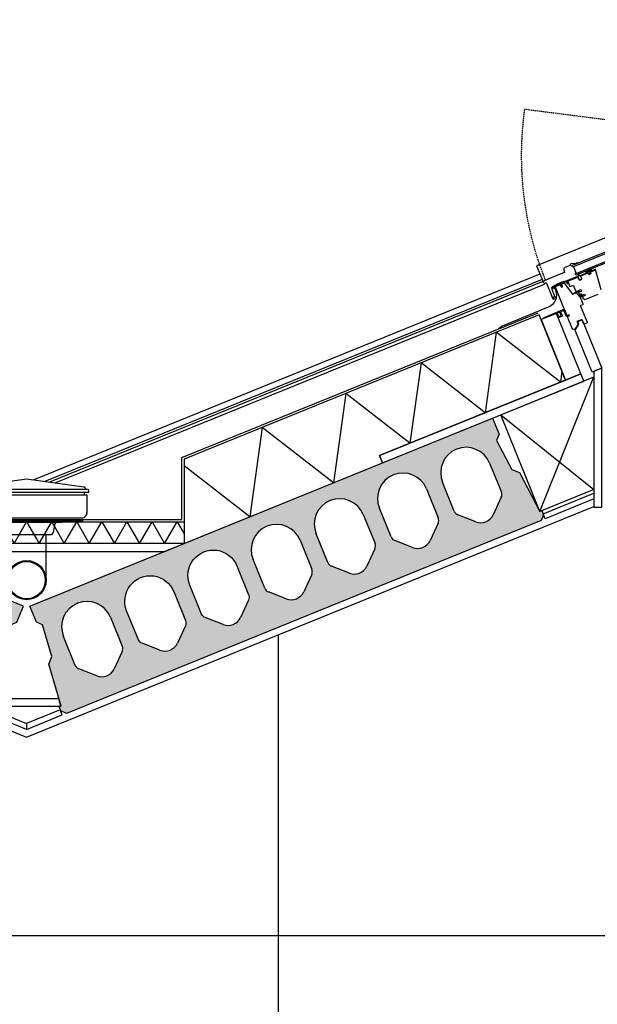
# Model space of a CAD drawing. Header units: millimetres. Extents: x -297000 to 504135, y -166520 to 252050.
# Tile 347 of 416: x 80459 to 81789, y -9397 to -7132. Entities that reach past the tile are written whole.
import ezdxf

# ---------------------------------------------------------------- set-up
doc = ezdxf.new("R2010")
doc.units = ezdxf.units.MM
doc.header["$MEASUREMENT"] = 0
doc.linetypes.add('HIDDEN2', pattern=[4.762499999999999, 3.175, -1.5875])
for name, color, linetype in [('068_HATCH_H', 8, 'Continuous'), ('210_INSUL_G', 8, 'Continuous'), ('210_WALEX_E', 2, 'Continuous'), ('210_WALEX_G', 2, 'Continuous'), ('220_WALIN_E', 1, 'Continuous'), ('299_CONCR_G', 3, 'Continuous'), ('299_CONCR_H', 251, 'Continuous'), ('310_WINDO_E', 1, 'Continuous'), ('310_WINDO_G', 1, 'Continuous'), ('420_WAFIN_G', 1, 'Continuous'), ('450_CEIFI_G', 2, 'Continuous'), ('470_ROOF_G', 4, 'Continuous'), ('480_OTHFI_G', 4, 'Continuous'), ('520_DRAIN_E', 8, 'Continuous'), ('520_DRAIN_G', 2, 'Continuous')]:
    doc.layers.add(name, color=color, linetype=linetype)

# ---------------------------------------------------------------- blocks, each defined once
blk = doc.blocks.new('KANAALPLAAT260')
at = {"layer": '299_CONCR_H'}
h = blk.add_hatch(color=256, dxfattribs=at)
h.paths.add_polyline_path([(5.049627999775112, 120.4962809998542), (18.44946200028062, 133.8961149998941), (25.96350099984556, 209.0364990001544), (15, 220), (15, 260), (1165, 260), (1165, 220), (1154.036499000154, 209.0364990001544), (1161.550537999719, 133.8961149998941), (1174.950372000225, 120.4962809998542), (1185, 20), (1190, 20), (1190, 10), (1180, 0), (0, 0), (-10, 10), (-10, 20), (-5, 20)])
edge = h.paths.add_edge_path(flags=16)
edge.add_arc((119, 76.68257113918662), 31.68257478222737, 226.8415831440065, 313.1584168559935)
edge.add_line((140.6714472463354, 53.57123368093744), (172.760268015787, 83.66084609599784))
edge.add_arc((162.5, 94.60282490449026), 15, 313.1584168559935, 360)
edge.add_line((177.5, 94.60282490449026), (177.5, 166.5))
edge.add_arc((119, 166.5), 58.5, 0, 180)
edge.add_line((60.5, 166.5), (60.5, 94.60282490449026))
edge.add_arc((75.5, 94.60282490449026), 14.99999999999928, 180, 226.8415831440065)
edge.add_line((65.239731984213, 83.66084609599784), (97.32855275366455, 53.57123368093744))
edge = h.paths.add_edge_path(flags=16)
edge.add_line((254.3285527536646, 53.57123368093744), (222.239731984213, 83.66084609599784))
edge.add_arc((232.5, 94.60282490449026), 14.99999999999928, 180, 226.8415831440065, ccw=False)
edge.add_line((217.5, 94.60282490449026), (217.5, 166.5))
edge.add_arc((276, 166.5), 58.5, 0, 180, ccw=False)
edge.add_line((334.5, 166.5), (334.5, 94.60282490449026))
edge.add_arc((319.5, 94.60282490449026), 15, -46.841583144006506, 0, ccw=False)
edge.add_line((329.760268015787, 83.66084609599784), (297.6714472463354, 53.57123368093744))
edge.add_arc((276, 76.68257113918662), 31.68257478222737, 226.8415831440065, 313.1584168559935, ccw=False)
edge = h.paths.add_edge_path(flags=16)
edge.add_arc((389.5, 94.60282490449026), 14.99999999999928, 180, 226.8415831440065)
edge.add_line((379.239731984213, 83.66084609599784), (411.3285527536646, 53.57123368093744))
edge.add_arc((433, 76.68257113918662), 31.68257478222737, 226.8415831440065, 313.1584168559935)
edge.add_line((454.6714472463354, 53.57123368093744), (486.760268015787, 83.66084609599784))
edge.add_arc((476.5, 94.60282490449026), 15, 313.1584168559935, 360)
edge.add_line((491.5, 94.60282490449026), (491.5, 166.5))
edge.add_arc((433, 166.5), 58.5, 0, 180)
edge.add_line((374.5, 166.5), (374.5, 94.60282490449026))
edge = h.paths.add_edge_path(flags=16)
edge.add_arc((590, 76.68257113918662), 31.68257478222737, 226.8415831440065, 313.1584168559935)
edge.add_line((611.6714472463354, 53.57123368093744), (643.760268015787, 83.66084609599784))
edge.add_arc((633.5, 94.60282490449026), 15, 313.1584168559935, 360)
edge.add_line((648.5, 94.60282490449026), (648.5, 166.5))
edge.add_arc((590, 166.5), 58.5, 0, 180)
edge.add_line((531.5, 166.5), (531.5, 94.60282490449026))
edge.add_arc((546.5, 94.60282490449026), 14.99999999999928, 180, 226.8415831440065)
edge.add_line((536.239731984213, 83.66084609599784), (568.3285527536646, 53.57123368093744))
edge = h.paths.add_edge_path(flags=16)
edge.add_line((725.3285527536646, 53.57123368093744), (693.239731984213, 83.66084609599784))
edge.add_arc((703.5, 94.60282490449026), 14.99999999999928, 180, 226.8415831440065, ccw=False)
edge.add_line((688.5, 94.60282490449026), (688.5, 166.5))
edge.add_arc((747, 166.5), 58.5, 0, 180, ccw=False)
edge.add_line((805.5, 166.5), (805.5, 94.60282490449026))
edge.add_arc((790.5, 94.60282490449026), 15, -46.841583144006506, 0, ccw=False)
edge.add_line((800.760268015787, 83.66084609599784), (768.6714472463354, 53.57123368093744))
edge.add_arc((747, 76.68257113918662), 31.68257478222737, 226.8415831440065, 313.1584168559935, ccw=False)
edge = h.paths.add_edge_path(flags=16)
edge.add_arc((860.5, 94.60282490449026), 14.99999999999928, 180, 226.8415831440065)
edge.add_line((850.239731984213, 83.66084609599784), (882.3285527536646, 53.57123368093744))
edge.add_arc((904, 76.68257113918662), 31.68257478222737, 226.8415831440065, 313.1584168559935)
edge.add_line((925.6714472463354, 53.57123368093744), (957.760268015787, 83.66084609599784))
edge.add_arc((947.5, 94.60282490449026), 15, 313.1584168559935, 360)
edge.add_line((962.5, 94.60282490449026), (962.5, 166.5))
edge.add_arc((904, 166.5), 58.5, 0, 180)
edge.add_line((845.5, 166.5), (845.5, 94.60282490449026))
edge = h.paths.add_edge_path(flags=16)
edge.add_line((1002.5, 94.60282490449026), (1002.5, 166.5))
edge.add_arc((1061, 166.5), 58.5, 0, 180, ccw=False)
edge.add_line((1119.5, 166.5), (1119.5, 94.60282490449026))
edge.add_arc((1104.5, 94.60282490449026), 15, -46.841583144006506, 0, ccw=False)
edge.add_line((1114.760268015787, 83.66084609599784), (1082.671447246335, 53.57123368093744))
edge.add_arc((1061, 76.68257113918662), 31.68257478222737, 226.8415831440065, 313.1584168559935, ccw=False)
edge.add_line((1039.328552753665, 53.57123368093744), (1007.239731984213, 83.66084609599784))
edge.add_arc((1017.5, 94.60282490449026), 14.99999999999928, 180, 226.8415831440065, ccw=False)
at = {"layer": '299_CONCR_G'}
for p, q in [((60.5, 94.60282490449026), (60.5, 166.5)), ((177.5, 166.5), (177.5, 94.60282490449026)), ((531.5, 94.60282490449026), (531.5, 166.5)), ((648.5, 166.5), (648.5, 94.60282490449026)), ((688.5, 94.60282490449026), (688.5, 166.5)), ((805.5, 166.5), (805.5, 94.60282490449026)), ((845.5, 94.60282490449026), (845.5, 166.5)), ((962.5, 166.5), (962.5, 94.60282490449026)), ((1002.5, 94.60282490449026), (1002.5, 166.5)), ((1119.5, 166.5), (1119.5, 94.60282490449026)), ((97.32855275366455, 53.57123368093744), (65.239731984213, 83.66084609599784)), ((254.3285527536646, 53.57123368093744), (222.239731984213, 83.66084609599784)), ((329.760268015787, 83.66084609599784), (297.6714472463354, 53.57123368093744)), ((411.3285527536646, 53.57123368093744), (379.239731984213, 83.66084609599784)), ((486.760268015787, 83.66084609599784), (454.6714472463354, 53.57123368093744)), ((568.3285527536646, 53.57123368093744), (536.239731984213, 83.66084609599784)), ((643.760268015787, 83.66084609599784), (611.6714472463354, 53.57123368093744)), ((725.3285527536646, 53.57123368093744), (693.239731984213, 83.66084609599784)), ((800.760268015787, 83.66084609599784), (768.6714472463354, 53.57123368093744)), ((882.3285527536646, 53.57123368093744), (850.239731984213, 83.66084609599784)), ((957.760268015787, 83.66084609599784), (925.6714472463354, 53.57123368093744)), ((1039.328552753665, 53.57123368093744), (1007.239731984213, 83.66084609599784)), ((1114.760268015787, 83.66084609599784), (1082.671447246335, 53.57123368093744))]:
    blk.add_line(p, q, dxfattribs=at)
blk.add_lwpolyline([(1161.550537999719, 133.8961149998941), (1174.950372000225, 120.4962809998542), (1185, 20), (1190, 20), (1190, 10), (1180, 0), (0, 0), (-10, 10), (-10, 20), (-5, 20), (5.049627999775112, 120.4962809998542), (18.44946200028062, 133.8961149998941), (25.96350099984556, 209.0364990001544), (15, 220), (15, 260), (1165, 260), (1165, 220), (1154.036499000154, 209.0364990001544)], close=True, dxfattribs=at)
for points in [[(222.2397319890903, 83.6608460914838, -0.2072792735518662), (217.5, 94.60282490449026), (217.5, 166.5, -0.9999999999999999), (334.5, 166.5), (334.5, 94.60282490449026, -0.2072792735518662), (329.7602680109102, 83.66084609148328)], [(379.2397319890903, 83.6608460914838, -0.2072792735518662), (374.5, 94.60282490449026), (374.5, 166.5, -0.9999999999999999), (491.5, 166.5), (491.5, 94.60282490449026, -0.2072792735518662), (486.7602680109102, 83.66084609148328)]]:
    blk.add_lwpolyline(points, format="xyb", dxfattribs=at)
blk.add_lwpolyline([(172.760268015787, 83.66084609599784), (140.6714472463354, 53.57123368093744)], dxfattribs=at)
for centre, radius, start, end in [((119, 166.5), 58.5, 0, 180), ((590, 166.5), 58.5, 0, 180), ((747, 166.5), 58.5, 0, 180), ((904, 166.5), 58.5, 0, 180), ((1061, 166.5), 58.5, 0, 180), ((75.5, 94.60282490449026), 14.99999999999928, 180, 226.8415831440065), ((162.5, 94.60282490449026), 15, 313.1584168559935, 0), ((546.5, 94.60282490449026), 14.99999999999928, 180, 226.8415831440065), ((633.5, 94.60282490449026), 15, 313.1584168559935, 0), ((703.5, 94.60282490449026), 14.99999999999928, 180, 226.8415831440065), ((790.5, 94.60282490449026), 15, 313.1584168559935, 0), ((860.5, 94.60282490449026), 14.99999999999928, 180, 226.8415831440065), ((947.5, 94.60282490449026), 15, 313.1584168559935, 0), ((1017.5, 94.60282490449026), 14.99999999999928, 180, 226.8415831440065), ((1104.5, 94.60282490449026), 15, 313.1584168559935, 0), ((119, 76.68257113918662), 31.68257478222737, 226.8415831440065, 313.1584168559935), ((276, 76.68257113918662), 31.68257478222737, 226.8415831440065, 313.1584168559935), ((433, 76.68257113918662), 31.68257478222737, 226.8415831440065, 313.1584168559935), ((590, 76.68257113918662), 31.68257478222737, 226.8415831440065, 313.1584168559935), ((747, 76.68257113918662), 31.68257478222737, 226.8415831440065, 313.1584168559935), ((904, 76.68257113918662), 31.68257478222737, 226.8415831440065, 313.1584168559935), ((1061, 76.68257113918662), 31.68257478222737, 226.8415831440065, 313.1584168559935)]:
    blk.add_arc(centre, radius, start, end, dxfattribs=at)
at = {"layer": '299_CONCR_G', "linetype": 'ByBlock'}
blk.add_point((119.0456621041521, 224.9999821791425), dxfattribs=at)
blk = doc.blocks.new('gootdetail')
at = {"layer": '068_HATCH_H'}
blk.add_lwpolyline([(-724.9997384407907, 22.1315822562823), (-708.9098999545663, 50.00000000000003), (-680.042386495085, 1.4210854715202e-14), (-651.1748730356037, 50.00000000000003), (-622.3073595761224, 1.4210854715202e-14), (-593.4398461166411, 50.00000000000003), (-564.5723326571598, 1.4210854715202e-14), (-535.7048191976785, 50.00000000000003), (-506.8373057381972, 1.4210854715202e-14), (-477.9697922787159, 50.00000000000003), (-449.1022788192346, 1.4210854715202e-14), (-420.2347653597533, 50.00000000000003), (-391.367251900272, 1.4210854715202e-14), (-362.4997384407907, 50.00000000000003), (-333.6322249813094, 1.4210854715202e-14), (-304.7647115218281, 50.00000000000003), (-275.8971980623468, 1.4210854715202e-14), (-247.0296846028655, 50.00000000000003), (-218.1621711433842, 1.4210854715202e-14), (-189.2946576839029, 50.00000000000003), (-160.4271442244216, 1.4210854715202e-14), (-131.5596307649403, 50.00000000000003), (-102.692117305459, 1.4210854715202e-14), (-73.82460384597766, 50.00000000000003), (-44.95709038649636, 1.4210854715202e-14), (-16.08957692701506, 50.00000000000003), (0.0001157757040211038, 22.13183476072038)], dxfattribs=at)
at = {"layer": '210_INSUL_G', "color": 1}
blk.add_lwpolyline([(-724.9997384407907, 5.684341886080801e-14), (-724.9997384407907, 50.00000000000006), (0.0002615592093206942, 50), (0, 0), (-724.9997384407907, 5.684341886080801e-14)], dxfattribs=at)
at = {"layer": '210_WALEX_G'}
blk.add_lwpolyline([(0, 0), (-724.9997384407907, 5.684341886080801e-14), (-680.683603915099, -17.99999999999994), (-44.31613452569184, -18), (0, 0)], dxfattribs=at)
at = {"layer": '470_ROOF_G'}
blk.add_lwpolyline([(-719.9997384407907, 197.6471529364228), (-719.9997384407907, 55.00000000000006), (-4.999738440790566, 55), (-4.999738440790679, 197.6471529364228)], dxfattribs=at)
at = {"layer": '520_DRAIN_E', "color": 8}
for p, q in [((-505.4997548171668, 117.8301667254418), (-505.4997548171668, 121.3301667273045)), ((-219.4997430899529, 117.8300070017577), (-219.4997391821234, 121.3300070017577)), ((-501.4985368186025, 69.55384099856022), (-501.4985368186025, 71.15634399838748)), ((-494.6958908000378, 55.00000000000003), (-489.7317894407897, 52.13397499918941)), ((-448.3657634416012, 51.73205099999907), (-444.7313653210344, 49.63372986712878)), ((-276.6337134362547, 51.73205099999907), (-280.2681115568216, 49.63372986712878)), ((-235.2676874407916, 52.13397499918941), (-230.3035860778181, 55.00000000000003)), ((-426.3340734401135, 42.88918599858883), (-423.2605044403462, 25.45811099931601)), ((-298.6654034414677, 42.88918599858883), (-301.738972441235, 25.45811099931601))]:
    blk.add_line(p, q, dxfattribs=at)
for points in [[(-494.1498448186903, 130.3279497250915), (-362.4997316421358, 148.8301671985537), (-230.4997548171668, 130.2787807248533)], [(-505.4997548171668, 117.8301667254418), (-219.4997548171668, 117.8301667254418)], [(-501.4997548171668, 125.3301667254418), (-223.4997548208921, 125.3301667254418)], [(-494.6626301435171, 117.8244789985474), (-494.6626301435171, 111.9943122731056)], [(-230.3366639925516, 117.8300192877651), (-230.336670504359, 111.999852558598)], [(-501.4985368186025, 69.55384099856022), (-500.7576358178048, 112), (-224.2418712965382, 112), (-223.5010150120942, 69.5536857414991), (-223.5010132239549, 71.156188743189)], [(-499.1566088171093, 63.75736699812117), (-497.2423868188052, 61.84314600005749)], [(-491.5855328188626, 59.50000000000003), (-233.4139768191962, 59.50000000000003)], [(-489.2317894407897, 52.00000000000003), (-235.2676874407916, 52.13397499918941)], [(-444.2318504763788, 49.50000000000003), (-280.7676874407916, 49.50000000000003)], [(-225.842949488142, 63.75721435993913), (-227.7571736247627, 61.84299549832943)], [(-407.4998692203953, -84.22387920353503), (-407.4998692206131, 20.49999999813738)], [(-317.4998692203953, -84.22387920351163), (-317.4998692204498, 20.49999999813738)]]:
    blk.add_lwpolyline(points, dxfattribs=at)
at = {"layer": '520_DRAIN_E', "ltscale": 5}
blk.add_lwpolyline([(-509.9997384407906, 55.00000000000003), (-214.9997384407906, 55.00000000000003)], dxfattribs=at)
at = {"layer": '520_DRAIN_E', "color": 8}
blk.add_lwpolyline([(-423.2605049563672, 25.45811093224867, 0.3639702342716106), (-417.3516584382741, 20.49999999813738), (-307.6478184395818, 20.49999999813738, 0.3639702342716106), (-301.7389719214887, 25.45811093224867)], format="xyb", dxfattribs=at)
for centre, radius, start, end in [((-501.4997548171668, 121.3301667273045), 4, 90, 180), ((-498.5233928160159, 125.8301667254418), 0.5, 270, 0.4764389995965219), ((-498.5233928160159, 125.8301667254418), 0.5, 270, 0.4764389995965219), ((-493.5235658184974, 125.8717437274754), 4.5, 97.99999998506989, 180.4764389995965), ((-231.4759231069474, 125.8715973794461), 4.5, 359.5234970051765, 81.99993599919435), ((-226.4760961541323, 125.830014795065), 0.5, 179.5234970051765, 269.9999359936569), ((-226.4760961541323, 125.830014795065), 0.5, 179.5234970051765, 269.9999359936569), ((-223.4997391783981, 121.3300114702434), 4, 359.9999360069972, 89.99993599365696), ((-493.4997548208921, 69.41422199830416), 8, 178.9999999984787, 225.0000000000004), ((-231.4997971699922, 69.41407567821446), 8, 314.9999360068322, 0.9999359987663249), ((-491.5855328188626, 67.50000000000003), 8, 225.0000000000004, 270), ((-449.3657634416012, 50.00000000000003), 2, 59.9999999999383, 90), ((-444.2317894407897, 50.49999999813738), 1, 239.9999999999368, 270), ((-434.2125354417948, 41.49999999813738), 8, 9.999999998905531, 90), ((-290.7869414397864, 41.49999999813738), 8, 90, 170.0000000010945), ((-280.7676874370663, 50.49999999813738), 1, 270, 300.0000000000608), ((-275.6337134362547, 50.00000000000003), 2, 90, 120.0000000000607), ((-233.4140213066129, 67.49985581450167), 8, 269.9999359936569, 314.9999360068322)]:
    blk.add_arc(centre, radius, start, end, dxfattribs=at)
at = {"layer": '520_DRAIN_G'}
for radius in [45, 42.76431929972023]:
    blk.add_circle((-362.4998692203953, -84.22387920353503), radius, dxfattribs=at)
blk = doc.blocks.new('VELUX')
at = {"layer": '310_WINDO_E', "color": 8, "linetype": 'HIDDEN2'}
blk.add_lwpolyline([(-184.5886118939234, -309.8431769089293), (-1556.357164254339, 462.4099769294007)], dxfattribs=at)
at = {"layer": '310_WINDO_E', "color": 8}
blk.add_lwpolyline([(-161.6204545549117, 118.7208211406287), (-1665.873654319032, 118.7208211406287), (-1665.873654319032, 77.01371055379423)], dxfattribs=at)
at = {"layer": '310_WINDO_E', "color": 8, "linetype": 'HIDDEN2'}
blk.add_arc((-887.9730166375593, 76.28388679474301), 771.9007230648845, 149.9849371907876, 179.7231979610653, dxfattribs=at)
at = {"layer": '310_WINDO_G', "color": 3}
for points in [[(-1572.027334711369, 89.0317244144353), (-1578.642029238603, 89.80203719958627, 0.2338904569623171), (-1580.369612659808, 89.39856226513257, -0.5246925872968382), (-1582.90203691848, 90.11979978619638, 0.2464163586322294), (-1584.248284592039, 91.40103838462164), (-1590.624879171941, 93.2171003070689, 0.444655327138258), (-1593.142272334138, 91.64111606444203), (-1593.232182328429, 91.13155992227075, -0.3639702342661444), (-1594.217086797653, 90.30532337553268), (-1607.372097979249, 90.30686314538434, 0.3888787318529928), (-1611.357304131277, 86.65595255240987), (-1611.859791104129, 80.92023261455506, -0.3888787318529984), (-1612.856092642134, 80.0075049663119), (-1662.873303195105, 80.01335938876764, 0.4142135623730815), (-1665.873654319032, 77.01371055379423, 0.4142135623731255), (-1662.87400548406, 74.0133594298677), (-1660.874005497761, 74.0131253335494, -0.41421356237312), (-1659.87412255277, 73.01300829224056), (-1659.878710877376, 33.81269437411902, 1.106206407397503), (-1656.909033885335, 34.1126013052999), (-1657.827276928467, 37.31245428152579), (-1657.827042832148, 39.31245426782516)], [(-1651.188249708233, 55.27961874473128), (-1648.050242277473, 57.23995273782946, -0.5890450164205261), (-1646.520422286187, 56.39172557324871), (-1646.52113627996, 50.29172561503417, -0.4142135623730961), (-1676.824682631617, 19.99527238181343), (-1791.461411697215, 20.00869040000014, 0.0655434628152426), (-1791.720234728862, 19.9746465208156), (-1801.82500266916, 17.26834973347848)], [(-1651.429648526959, 37.5571118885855), (-1651.430121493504, 33.51632608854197, -0.9999999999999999), (-1653.380121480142, 33.51655433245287), (-1653.377617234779, 54.91155418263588, -0.4142135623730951), (-1649.727190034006, 58.56112693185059), (-1630.021215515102, 58.55882038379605, -0.41421356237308), (-1628.371408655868, 56.90862726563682), (-1628.37179997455, 53.56539928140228, -0.9999999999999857), (-1630.371799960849, 53.56563337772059), (-1630.371448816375, 56.56563335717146)]]:
    blk.add_lwpolyline(points, format="xyb", dxfattribs=at)
at = {"layer": '310_WINDO_G', "color": 1}
for points in [[(-1590.376356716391, 68.28777872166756), (-150.5743584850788, 68.27999501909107), (-150.5748266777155, 64.27999504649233), (-1590.376356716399, 64.27999504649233), (-1590.375888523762, 68.27999501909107)], [(-1590.374015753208, 88.27999504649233), (-150.572017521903, 88.27999488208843), (-150.5724857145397, 84.27999490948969), (-1590.374015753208, 84.27999501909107), (-1590.374015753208, 88.27999504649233)]]:
    blk.add_lwpolyline(points, close=True, dxfattribs=at)
blk.add_lwpolyline([(-1588.374483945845, 84.28777861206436), (-1588.376356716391, 68.28777872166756)], dxfattribs=at)
for points in [[(-1552.752525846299, 64.00046984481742), (-1558.992672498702, 60.08607464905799, -0.1410144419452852), (-1559.25842829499, 60.00963687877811), (-1559.575759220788, 60.00967402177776, -0.5479027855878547), (-1559.717391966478, 60.53612698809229), (-1557.281161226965, 62.91749315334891, 0.7740874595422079), (-1557.921242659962, 64.00107483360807, 0.1273401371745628), (-1558.201758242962, 63.8353717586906), (-1561.869314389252, 60.15695369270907, -0.1993271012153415), (-1562.223448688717, 60.00998392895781), (-1562.603602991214, 60.01002842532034, -0.6701119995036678), (-1562.814538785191, 60.5233152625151), (-1560.373487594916, 62.93786080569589, 0.80753206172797), (-1561.069084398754, 64.00144328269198, 0.106481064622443), (-1561.298184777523, 63.8516086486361), (-1564.947165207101, 60.15890288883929, -0.2004910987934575), (-1565.302876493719, 60.0103443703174), (-1565.68929518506, 60.01038959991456, -0.6665598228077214), (-1565.902315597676, 60.52159410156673), (-1563.47386796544, 62.97132496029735, 0.9999998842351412), (-1564.40533254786, 63.87817320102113), (-1568.023377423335, 60.16191694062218, -0.2024250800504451), (-1568.381691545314, 60.01070473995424), (-1582.176750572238, 60.01231942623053, -0.3647853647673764), (-1582.669353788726, 60.42697067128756), (-1583.247407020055, 63.76368861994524, 0.3647853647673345), (-1583.542968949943, 64.01247936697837), (-1584.538389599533, 64.0125958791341, 0.3647135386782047), (-1584.833996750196, 63.76394927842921), (-1585.413737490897, 60.42716611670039, -0.3647135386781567), (-1585.906415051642, 60.01275597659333), (-1616.672576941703, 60.01635709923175), (-1626.161010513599, 61.50499771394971), (-1638.291749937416, 61.50655469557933), (-1650.270668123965, 60.08255481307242, 0.08308792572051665), (-1650.524140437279, 60.0085370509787), (-1653.168512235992, 58.73145243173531, 1.000000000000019), (-1652.601635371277, 57.56155900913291), (-1650.166386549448, 58.74156924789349, -0.08341632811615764), (-1649.911974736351, 58.81604149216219), (-1638.214835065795, 60.20654481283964), (-1626.262452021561, 60.20501072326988), (-1616.706172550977, 58.70572576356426, -0.3293791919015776), (-1616.288732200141, 58.28273975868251), (-1615.703961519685, 54.20470732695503, 0.869286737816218), (-1614.574100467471, 54.20786876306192), (-1614.01280300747, 58.57998587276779, -0.3747155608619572), (-1613.517417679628, 59.01178500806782), (-1587.839792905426, 59.00037393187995, -0.4142135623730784), (-1587.339851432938, 58.50031541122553), (-1587.340588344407, 52.20451823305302, 0.441346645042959), (-1585.840763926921, 50.70434267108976), (-1582.349532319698, 50.70393402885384, 0.437042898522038), (-1580.849356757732, 52.20375844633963), (-1580.848609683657, 58.58637971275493, -0.3639702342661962), (-1580.356157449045, 58.99949798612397), (-1561.834925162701, 59.00573566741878, -0.414213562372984), (-1561.534960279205, 58.70570055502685), (-1561.535193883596, 56.7099033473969, 0.8542027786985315), (-1557.535193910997, 56.7094351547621), (-1557.534996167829, 58.39885228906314, -0.4931454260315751), (-1557.157316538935, 58.68858583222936), (-1543.820368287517, 58.68912754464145, 0.9565027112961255), (-1543.762498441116, 59.98655311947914), (-1553.614346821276, 60.86599846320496, -0.7185673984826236), (-1553.835587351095, 61.78758036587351), (-1552.090739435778, 62.88210981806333, 0.9725396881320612), (-1552.752525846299, 64.00046984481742, 0.01392129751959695), (-1552.783669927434, 63.98204042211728)], [(-1610.281165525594, 26.81218439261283, -1.073253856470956), (-1610.351450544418, 27.80721144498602), (-1598.826332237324, 29.40586246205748), (-1592.0809078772, 29.40507292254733), (-1592.081376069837, 25.40507294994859), (-1597.649468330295, 25.40572468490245), (-1597.016825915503, 27.05756668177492, 0.5578057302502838), (-1597.533027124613, 27.73396181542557), (-1598.283009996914, 27.65968957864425), (-1610.351567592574, 26.80721145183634)]]:
    blk.add_lwpolyline(points, format="xyb", dxfattribs=at)
at = {"layer": '310_WINDO_G', "color": 2}
blk.add_lwpolyline([(-1600.384669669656, -2.73328455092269, -0.3888787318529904), (-1601.754110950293, -4.227416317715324), (-1606.172045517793, -4.613414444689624, 0.3888787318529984), (-1607.085006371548, -5.609502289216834), (-1607.089662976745, -45.39317084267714, -0.4142135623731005), (-1608.589838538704, -46.89299526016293), (-1615.589838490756, -46.89299526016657), (-1615.588433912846, -34.8921760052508), (-1628.088433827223, -34.89071300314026), (-1628.089253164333, -41.89071285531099), (-1638.490107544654, -49.18949550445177), (-1642.390107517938, -49.1890390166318), (-1644.389873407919, -47.18880493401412), (-1644.386303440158, -16.68880514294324), (-1643.886244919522, -16.18886367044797), (-1639.386244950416, -16.18939038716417), (-1639.385964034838, -13.78939040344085), (-1643.88596400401, -13.78886368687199), (-1644.38590547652, -13.28880516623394), (-1644.377700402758, 56.8111943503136), (-1643.377583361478, 57.81107729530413), (-1632.468492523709, 57.80980040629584), (-1631.378285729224, 51.80967275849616), (-1628.378285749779, 51.8093216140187), (-1628.377500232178, 58.52038480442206), (-1627.885047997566, 58.9335030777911), (-1623.158520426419, 58.09951829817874, -0.2914734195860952), (-1621.97023142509, 57.01039614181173), (-1614.079724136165, 27.54882878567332, 0.3394542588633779), (-1613.113885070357, 26.8075347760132), (-1605.412821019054, 26.80663338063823, -0.3149557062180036), (-1604.004038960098, 25.82125790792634), (-1600.473561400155, 16.15538864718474, -0.08780315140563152), (-1600.382519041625, 15.64058855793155)], format="xyb", close=True, dxfattribs=at)
blk.add_lwpolyline([(-1548.641844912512, 11.34319564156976), (-1543.891342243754, 56.49037568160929, 0.4452286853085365), (-1545.880127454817, 58.69966540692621), (-1556.677478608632, 58.70092921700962, 0.4131178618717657), (-1557.180185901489, 58.20098805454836), (-1557.18053704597, 55.20098807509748, -0.414213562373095), (-1557.68059556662, 54.70104660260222), (-1561.380595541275, 54.70147968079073, -0.414213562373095), (-1561.880537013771, 55.20153820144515), (-1561.880185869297, 58.20153818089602, 0.414213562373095), (-1562.380127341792, 58.70159670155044), (-1579.880127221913, 58.70364504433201, 0.4142135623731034), (-1580.880244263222, 57.70376209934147), (-1580.880888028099, 52.2037621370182, -0.414213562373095), (-1582.381063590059, 50.70393771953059), (-1585.881063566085, 50.70434738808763, -0.414213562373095), (-1587.380887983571, 52.20452295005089), (-1587.380244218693, 57.70452291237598, 0.414213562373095), (-1588.380127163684, 58.70463995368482), (-1612.377478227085, 58.70744879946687, 0.414213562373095), (-1612.877536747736, 58.20750732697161), (-1612.878964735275, 46.00750741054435, 0.414213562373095), (-1612.37902326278, 45.50744888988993), (-1605.679023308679, 45.50666466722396, -0.414213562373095), (-1604.679140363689, 44.50654762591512), (-1604.680689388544, 31.27246639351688, 0.3394542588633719), (-1603.939621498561, 30.30645381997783), (-1600.58090781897, 29.40606783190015), (-1592.0809078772, 29.40507292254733), (-1592.081376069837, 25.40507294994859), (-1599.211900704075, 25.40590756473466, 0.5205670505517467), (-1600.151750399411, 24.0639974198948), (-1599.06019084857, 21.06386963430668, 0.315298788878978), (-1598.120575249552, 20.40577979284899), (-1595.981961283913, 20.40552947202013, -0.414213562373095), (-1594.982078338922, 19.40541243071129), (-1594.982277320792, 17.70541244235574, 0.1316524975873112), (-1594.848361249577, 17.20539676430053, 0.2679491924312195), (-1593.982394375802, 16.7052954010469), (-1587.882394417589, 16.70458140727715), (-1587.8827689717, 13.50458142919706), (-1593.982768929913, 13.50529542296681, 0.3275382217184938), (-1594.936790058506, 12.80540708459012, 0.0763208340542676), (-1594.982885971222, 12.50541247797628), (-1594.983165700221, 10.11555008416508, 0.08748866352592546), (-1594.892764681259, 9.602509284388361), (-1593.579204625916, 5.992217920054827, 0.3152987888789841), (-1592.169781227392, 5.005083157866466), (-1558.883764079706, 5.001187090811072, 0.414213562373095)], format="xyb", dxfattribs=at)
at = {"layer": '310_WINDO_G', "color": 3}
blk.add_lwpolyline([(-1694.385099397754, 2.004897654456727), (-1646.885099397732, 2.004897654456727, -0.414213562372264), (-1644.385099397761, -0.4951023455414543), (-1644.385099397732, -13.49510234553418, 0.414213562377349), (-1643.885099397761, -13.99510234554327), (-1639.585099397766, -13.99510234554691), (-1639.585099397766, -15.99510234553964), (-1643.885099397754, -15.995102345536, -0.4142135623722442), (-1646.385099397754, -13.49510234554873), (-1646.385099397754, -0.4951023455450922, 0.4142135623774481), (-1646.885099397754, 0.004897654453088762), (-1654.485665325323, 0.00489765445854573), (-1654.485665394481, -10.995102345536), (-1664.973840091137, -10.99510234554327), (-1664.970946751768, 0.004897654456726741), (-1694.385099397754, 0.004897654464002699)], format="xyb", close=True, dxfattribs=at)
blk.add_lwpolyline([(-1662.970946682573, 0.004897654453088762), (-1662.973313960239, -8.995102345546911), (-1656.485665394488, -8.995102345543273), (-1656.485665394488, 0.00489765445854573)], close=True, dxfattribs=at)
at = {"layer": '310_WINDO_G', "color": 1}
blk.add_lwpolyline([(-1601.421562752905, 20.47954327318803), (-1599.989599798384, 18.9247059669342), (-1597.414042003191, 16.38207964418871), (-1596.9826779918, 16.14276173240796, 0.3249897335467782), (-1596.282450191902, 16.22856565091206), (-1596.28225390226, 17.90556460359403, -0.6681786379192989), (-1595.77009704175, 18.11763669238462), (-1595.070178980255, 17.41755476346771, -0.1989123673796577), (-1594.982335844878, 17.20541244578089, 0.1871993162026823), (-1593.982394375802, 16.7052954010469), (-1587.882394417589, 16.70458140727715), (-1587.8827689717, 13.50458142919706), (-1593.982768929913, 13.50529542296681, 0.2959281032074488), (-1594.982850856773, 12.80541247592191, -0.1989123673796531), (-1595.070743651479, 12.59329072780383), (-1595.600094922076, 12.06406336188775, -0.6681786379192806), (-1596.282904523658, 12.34698599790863), (-1596.282713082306, 13.9825635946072, 0.3249897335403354), (-1596.697380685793, 14.55329300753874), (-1597.166560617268, 14.70566808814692), (-1600.431223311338, 18.51864839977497), (-1601.872303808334, 20.09293969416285, -1.154966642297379)], format="xyb", close=True, dxfattribs=at)
at = {"layer": '310_WINDO_G', "color": 2}
blk.add_lwpolyline([(-1615.588433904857, -35.8921760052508), (-1615.588433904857, -155.8921760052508), (-1639.588433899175, -155.8926980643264), (-1639.588122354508, -50.19217767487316), (-1637.358335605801, -50.1921759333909), (-1626.274272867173, -42.41200358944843), (-1626.274277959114, -35.89216727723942), (-1615.588433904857, -35.8921760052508)], dxfattribs=at)
blk = doc.blocks.new('VELUX_dakraam')
at = {"layer": '210_WALEX_E'}
for points in [[(-1783.462799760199, 168), (-1783.462799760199, 18), (-1745.462799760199, 18), (-1745.462799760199, 168), (-1783.462799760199, 168)], [(-1745.462799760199, 18), (-2245.462799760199, 18), (-2245.462799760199, 0), (-1745.462799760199, 0), (-1745.462799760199, 18)]]:
    blk.add_lwpolyline(points, dxfattribs=at)
at = {"layer": '210_WALEX_E', "color": 1}
blk.add_lwpolyline([(-1951.930289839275, -240.0006036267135), (-1951.931033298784, -0.0006035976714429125), (-1720.426533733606, -7.632771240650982e-05), (-1817.907217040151, -240.000379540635), (-1951.930289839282, -240.0006036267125)], dxfattribs=at)
at = {"layer": '210_WALEX_E', "color": 8}
for points in [[(-1951.931033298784, -0.0006035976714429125), (-1817.907217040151, -240.000379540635)], [(-1951.930289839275, -240.0006036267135), (-1720.426533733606, -7.632771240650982e-05)]]:
    blk.add_lwpolyline(points, dxfattribs=at)
at = {"layer": '210_WALEX_G'}
blk.add_lwpolyline([(-1715.508851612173, 12.10740138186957), (-1833.177315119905, -277.5958091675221), (-1816.500445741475, -284.3694365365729), (-1696.080573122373, 12.1078239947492), (-1715.508851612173, 12.10740138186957)], dxfattribs=at)
at = {"layer": '420_WAFIN_G'}
blk.add_lwpolyline([(-1946.930252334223, -247.5005881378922), (-1820.951498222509, -247.5003868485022), (-1826.028617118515, -260.0004025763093), (-1946.930213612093, -260.0005881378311)], close=True, dxfattribs=at)
blk.add_blockref('VELUX', (-80.49213921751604, 168))
blk = doc.blocks.new('1006_X-03.03')
at = {"layer": '068_HATCH_H'}
for points in [[(9881.885274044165, 7882.734110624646), (8716.27949897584, 7409.296971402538)], [(9881.884966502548, 7882.733987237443), (8716.279495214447, 7409.296971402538)], [(9886.83135808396, 7870.555934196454), (8742.229363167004, 7405.649955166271)], [(9888.857802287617, 7865.567693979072), (8752.858929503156, 7404.156067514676)], [(9888.857494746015, 7865.567570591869), (8752.858925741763, 7404.156067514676)], [(9891.513817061, 7859.027685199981), (8766.794582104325, 7402.197538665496)], [(9891.514124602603, 7859.027808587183), (8766.794585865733, 7402.197538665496)], [(9932.49978438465, 7659.540394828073), (9928.975161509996, 7634.121420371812), (9781.35660400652, 7749.015987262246), (9755.664291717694, 7563.727446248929), (9608.045864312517, 7678.621911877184), (9582.353552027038, 7493.333370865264), (9434.735124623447, 7608.227836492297), (9406.188085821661, 7402.351498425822), (9242.16746641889, 7530.012128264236), (9213.620427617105, 7324.135790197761), (9062.499867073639, 7441.756038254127)]]:
    blk.add_lwpolyline(points, dxfattribs=at)
at = {"layer": '210_INSUL_G', "color": 1}
blk.add_lwpolyline([(9062.499867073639, 7457.03607059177), (9062.499867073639, 7262.754757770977), (9519.597626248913, 7448.415347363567), (9512.823947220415, 7465.092195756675), (9940.86305603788, 7638.949957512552), (9879.899944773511, 7789.041593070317), (9062.499867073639, 7457.03607059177)], close=True, dxfattribs=at)
at = {"layer": '210_WALEX_G'}
blk.add_lwpolyline([(8778.035890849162, 6888.171531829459), (8621.964104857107, 6888.171531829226), (8626.964104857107, 6906.171531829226), (8773.035890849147, 6906.171531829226)], close=True, dxfattribs=at)
at = {"layer": '220_WALIN_E', "color": 8}
for points in [[(9280.000486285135, 4799.999437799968), (9280.00179222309, 7053.19987829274)], [(17274.00014302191, 6359.999687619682), (4224.385743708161, 6359.999671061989)]]:
    blk.add_lwpolyline(points, dxfattribs=at)
at = {"layer": '420_WAFIN_G'}
for points in [[(8622.524196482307, 6879.848983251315), (8699.999997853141, 6848.380434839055), (8699.999997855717, 6834.888677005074), (8617.820252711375, 6868.267838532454)], [(8777.475799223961, 6879.848983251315), (8699.999997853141, 6848.380434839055), (8699.999997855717, 6834.888677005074), (8782.179742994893, 6868.267838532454)]]:
    blk.add_lwpolyline(points, close=True, dxfattribs=at)
at = {"layer": '450_CEIFI_G'}
blk.add_lwpolyline([(5691.999589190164, 7951.651474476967), (5800.00204933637, 7995.519315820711), (8699.999994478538, 6817.619227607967), (10006.04025615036, 7348.096574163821)], dxfattribs=at)
at = {"layer": '480_OTHFI_G', "ltscale": 5}
blk.add_lwpolyline([(9057.500128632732, 7460.401910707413), (9878.018367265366, 7793.674050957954)], dxfattribs=at)
at = {"rotation": 22.10564222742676}
for name, p in [('VELUX_dakraam', (11599.99999787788, 8293.417807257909)), ('KANAALPLAAT260', (8791.444658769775, 6872.030993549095))]:
    blk.add_blockref(name, p, dxfattribs=at)
at = {"xscale": -1, "rotation": 337.8943577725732}
blk.add_blockref('KANAALPLAAT260', (8608.555336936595, 6872.030993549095), dxfattribs=at)
blk.add_blockref('gootdetail', (9062.499867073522, 7262.754757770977))

msp = doc.modelspace()

# ---------------------------------------------------------------- block references
msp.add_blockref('1006_X-03.03', (71774.99999988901, -15600.00000125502))

doc.saveas('drawing.dxf')
